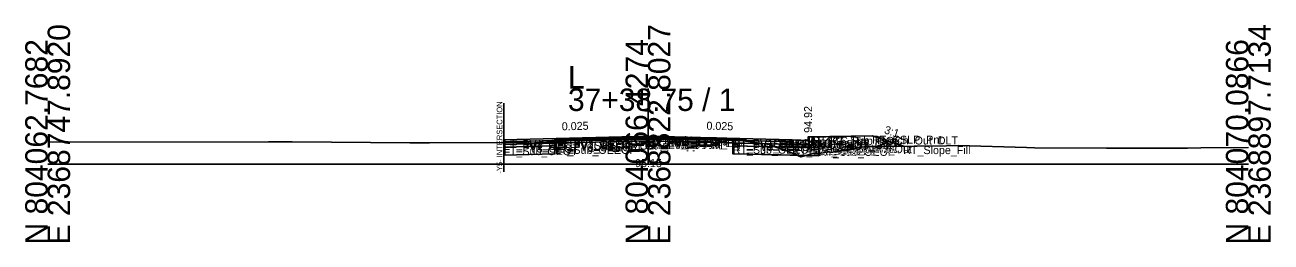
# Model space of a CAD drawing. Extents: x -26 to 8153, y -10 to 9520.
# Drawn here: x 2997.2 to 3152.8, y 3490.3 to 3517.4 of the extents above; entities that cross this region are included whole.
import ezdxf

# ---------------------------------------------------------------- set-up
doc = ezdxf.new("R2010")
doc.units = 0
for name, color, linetype in [('Exist CMT Pavement', 7, 'Continuous'), ('Exist Cross Section Cell', 7, 'Continuous'), ('Exist XS Center Line Elevation Label', 7, 'Continuous'), ('Exist XS Ground Line', 7, 'Continuous'), ('Prop CMT Conc Surface', 7, 'Continuous'), ('Prop CMT Concrete Structures', 7, 'Continuous'), ('Prop CMT Pvmt Course 1', 7, 'Continuous'), ('Prop CMT Pvmt Course 1 CG', 7, 'Continuous'), ('Prop CMT Pvmt Course 1 Wedge', 7, 'Continuous'), ('Prop CMT Pvmt Course 2', 7, 'Continuous'), ('Prop CMT Pvmt Course 2 Wedge', 7, 'Continuous'), ('Prop CMT Pvmt Course 3', 7, 'Continuous'), ('Prop CMT Pvmt Course 3 Wedge', 7, 'Continuous'), ('Prop CMT Pvmt Surface', 7, 'Continuous'), ('Prop CMT Pvmt Wedge Surface 1', 7, 'Continuous'), ('Prop CMT Pvmt Wedge Surface 2', 7, 'Continuous'), ('Prop CMT Pvmt Wedge Surface 3', 7, 'Continuous'), ('Prop CMT Shallow Undercut', 7, 'Continuous'), ('Prop CMT Shallow Undercut Boundary', 7, 'Continuous'), ('Prop CMT Shear Line', 7, 'Continuous'), ('Prop CMT Slope Grass', 7, 'Continuous'), ('Prop CMT Subgrade Earthwork', 7, 'Continuous'), ('Prop XS Earthwork Shape', 7, 'Continuous'), ('Prop XS Hydro Elevations', 7, 'Continuous'), ('Prop XS SE Text', 7, 'Continuous'), ('Prop XS Side Slope Text', 7, 'Continuous'), ('Prop XS Subgrade Earthwork', 7, 'Continuous'), ('Scratch_Level_2', 7, 'Continuous'), ('Scratch_Level_6', 7, 'Continuous')]:
    doc.layers.add(name, color=color, linetype=linetype)

msp = doc.modelspace()

# ---------------------------------------------------------------- linework, layer by layer
at = {"layer": 'Exist CMT Pavement'}
for p, q in [((3060.06, 3502.65), (3063.82, 3502.84)), ((3063.82, 3502.84), (3064.83, 3502.92)), ((3064.83, 3502.92), (3071.74, 3503.06)), ((3071.74, 3503.06), (3074.89, 3503.15)), ((3074.89, 3503.15), (3083.36, 3503.1)), ((3083.36, 3503.1), (3085.58, 3503.09))]:
    msp.add_line(p, q, dxfattribs=at)
at = {"layer": 'Exist Cross Section Cell'}
for p, q in [((3075, 3500), (3075, 3509.45)), ((3000, 3500), (3075, 3500)), ((3075, 3500), (3150, 3500))]:
    msp.add_line(p, q, dxfattribs=at)
at = {"layer": 'Exist XS Ground Line'}
for p, q in [((3060.06, 3502.65), (3063.82, 3502.84)), ((3063.82, 3502.84), (3064.83, 3502.92)), ((3064.83, 3502.92), (3071.74, 3503.06)), ((3071.74, 3503.06), (3074.89, 3503.15)), ((3074.89, 3503.15), (3083.36, 3503.1)), ((3083.36, 3503.1), (3085.58, 3503.09)), ((3085.58, 3503.09), (3087.47, 3502.84)), ((3087.47, 3502.84), (3089.27, 3502.58)), ((3000, 3502.76), (3027.57, 3502.79)), ((3027.57, 3502.79), (3030.53, 3502.79)), ((3030.53, 3502.79), (3045.25, 3502.67)), ((3045.25, 3502.67), (3046.31, 3502.67)), ((3046.31, 3502.67), (3047.7, 3502.67)), ((3047.7, 3502.67), (3059.53, 3502.71)), ((3059.53, 3502.71), (3060.06, 3502.65)), ((3089.27, 3502.58), (3090.17, 3502.46)), ((3090.17, 3502.46), (3091.11, 3502.08)), ((3091.11, 3502.08), (3092.28, 3501.71)), ((3092.28, 3501.71), (3094.11, 3500.92)), ((3094.11, 3500.92), (3095.65, 3501.33)), ((3095.65, 3501.33), (3096.21, 3501.37)), ((3096.21, 3501.37), (3096.65, 3501.4)), ((3096.65, 3501.4), (3097.53, 3501.57)), ((3097.53, 3501.57), (3097.83, 3501.48)), ((3097.83, 3501.48), (3101.73, 3502.13)), ((3101.73, 3502.13), (3102.26, 3502.24)), ((3102.26, 3502.24), (3104.2, 3502.24)), ((3104.2, 3502.24), (3112.27, 3502.32)), ((3112.27, 3502.32), (3113.75, 3502.33)), ((3113.75, 3502.33), (3122.28, 3502.1)), ((3122.28, 3502.1), (3123.3, 3502.07)), ((3123.3, 3502.07), (3132.29, 3502.01)), ((3132.29, 3502.01), (3132.84, 3502.02)), ((3132.84, 3502.02), (3142.39, 3502.03)), ((3142.39, 3502.03), (3144.08, 3502.05)), ((3144.08, 3502.05), (3150, 3502.09))]:
    msp.add_line(p, q, dxfattribs=at)
at = {"layer": 'Prop CMT Conc Surface'}
for points in [[(3093, 3503.05), (3095, 3502.92)], [(3095, 3502.92), (3095, 3503.42), (3095.5, 3503.42)]]:
    msp.add_lwpolyline(points, dxfattribs=at)
at = {"layer": 'Prop CMT Concrete Structures'}
for points in [[(3093, 3503.05), (3095, 3502.92), (3095, 3503.42), (3095.5, 3503.42)], [(3095.5, 3503.42), (3095.5, 3502.41), (3093, 3502.47)], [(3093, 3502.47), (3093, 3503.05)]]:
    msp.add_lwpolyline(points, dxfattribs=at)
at = {"layer": 'Prop CMT Pvmt Course 1'}
for points in [[(3075, 3503.5), (3057, 3503.05)], [(3057, 3503.05), (3057, 3502.8)], [(3057, 3502.8), (3063.38, 3502.96)], [(3063.38, 3503.09), (3075, 3503.38)], [(3063.38, 3502.96), (3063.38, 3503.09)], [(3075, 3503.25), (3075, 3503.5)], [(3075, 3503.5), (3093, 3503.05)], [(3075, 3503.25), (3075, 3503.5)], [(3075, 3503.38), (3075, 3503.25), (3075, 3503.25)], [(3085.58, 3503.11), (3075, 3503.38)], [(3075, 3503.38), (3075, 3503.25), (3075, 3503.25)], [(3085.58, 3502.99), (3085.58, 3503.11)], [(3093, 3502.8), (3085.58, 3502.99)], [(3093, 3503.05), (3093, 3502.8)]]:
    msp.add_lwpolyline(points, dxfattribs=at)
at = {"layer": 'Prop CMT Pvmt Course 1 CG'}
for points in [[(3093, 3502.47), (3096, 3502.39), (3096.34, 3502.05)], [(3093, 3502.14), (3093, 3502.47)], [(3096.34, 3502.05), (3093, 3502.14)]]:
    msp.add_lwpolyline(points, dxfattribs=at)
at = {"layer": 'Prop CMT Pvmt Course 1 Wedge'}
for points in [[(3075, 3503.38), (3063.38, 3503.09)], [(3075, 3503.38), (3085.58, 3503.11)]]:
    msp.add_lwpolyline(points, dxfattribs=at)
at = {"layer": 'Prop CMT Pvmt Course 2'}
for points in [[(3063.38, 3502.96), (3057, 3502.8)], [(3063.38, 3502.63), (3063.38, 3502.96)], [(3085.58, 3502.66), (3085.58, 3502.99)], [(3085.58, 3502.99), (3093, 3502.8)], [(3057, 3502.8), (3057, 3502.47)], [(3057, 3502.47), (3063.38, 3502.63)], [(3093, 3502.47), (3085.58, 3502.66)], [(3093, 3502.8), (3093, 3502.47)]]:
    msp.add_lwpolyline(points, dxfattribs=at)
at = {"layer": 'Prop CMT Pvmt Course 2 Wedge'}
for points in [[(3075, 3503.25), (3063.38, 3502.96)], [(3075, 3503.25), (3085.58, 3502.99)]]:
    msp.add_lwpolyline(points, dxfattribs=at)
at = {"layer": 'Prop CMT Pvmt Course 3'}
for points in [[(3063.38, 3502.63), (3057, 3502.47)], [(3057, 3502.47), (3057, 3502.14)], [(3057, 3502.14), (3063.38, 3502.3)], [(3063.38, 3502.3), (3063.38, 3502.63)], [(3085.58, 3502.66), (3093, 3502.47)], [(3085.58, 3502.32), (3085.58, 3502.66)], [(3093, 3502.14), (3085.58, 3502.32)], [(3093, 3502.47), (3093, 3502.14)]]:
    msp.add_lwpolyline(points, dxfattribs=at)
at = {"layer": 'Prop CMT Pvmt Course 3 Wedge'}
for points in [[(3075, 3502.92), (3063.38, 3502.63)], [(3075, 3502.92), (3085.58, 3502.66)]]:
    msp.add_lwpolyline(points, dxfattribs=at)
at = {"layer": 'Prop CMT Pvmt Surface'}
for points in [[(3075, 3503.5), (3057, 3503.05), (3057, 3502.7)], [(3075, 3503.5), (3093, 3503.05)]]:
    msp.add_lwpolyline(points, dxfattribs=at)
at = {"layer": 'Prop CMT Pvmt Wedge Surface 1'}
for points in [[(3057, 3502.8), (3057, 3503.05)], [(3063.38, 3502.96), (3057, 3502.8)], [(3075, 3503.38), (3063.38, 3503.09)], [(3063.38, 3503.09), (3063.38, 3502.96)], [(3075, 3503.38), (3085.58, 3503.11)], [(3085.58, 3503.11), (3085.58, 3502.99)], [(3085.58, 3502.99), (3093, 3502.8)], [(3093, 3502.8), (3093, 3503.05)]]:
    msp.add_lwpolyline(points, dxfattribs=at)
at = {"layer": 'Prop CMT Pvmt Wedge Surface 2'}
for points in [[(3075, 3503.25), (3057, 3502.8)], [(3057, 3502.8), (3057, 3503.05)], [(3075, 3503.25), (3093, 3502.8)], [(3093, 3502.8), (3093, 3503.05)]]:
    msp.add_lwpolyline(points, dxfattribs=at)
at = {"layer": 'Prop CMT Pvmt Wedge Surface 3'}
for points in [[(3057, 3502.47), (3057, 3503.05)], [(3075, 3502.92), (3057, 3502.47)], [(3075, 3502.92), (3093, 3502.47)], [(3093, 3502.47), (3093, 3503.05)]]:
    msp.add_lwpolyline(points, dxfattribs=at)
at = {"layer": 'Prop CMT Shallow Undercut'}
for p, q in [((3063.38, 3502.3), (3057, 3502.14)), ((3057, 3502.14), (3057, 3501.14)), ((3057, 3501.14), (3063.38, 3501.3)), ((3063.38, 3501.3), (3063.38, 3502.3))]:
    msp.add_line(p, q, dxfattribs=at)
for points in [[(3085.58, 3502.32), (3085.58, 3501.32), (3093.64, 3501.12), (3092.28, 3501.71), (3091.11, 3502.08), (3090.84, 3502.19)], [(3095.65, 3501.33), (3096.21, 3501.37), (3096.34, 3501.38), (3096.34, 3501.05), (3094.77, 3501.09)]]:
    msp.add_lwpolyline(points, close=True, dxfattribs=at)
at = {"layer": 'Prop CMT Shallow Undercut Boundary'}
for p, q in [((3057, 3502.14), (3057, 3501.14)), ((3057, 3501.14), (3063.38, 3501.3)), ((3063.38, 3502.3), (3063.38, 3501.3)), ((3085.58, 3502.32), (3085.58, 3501.32)), ((3096.34, 3501.05), (3085.58, 3501.32)), ((3096.34, 3502.05), (3096.34, 3501.05))]:
    msp.add_line(p, q, dxfattribs=at)
at = {"layer": 'Prop CMT Shear Line'}
msp.add_line((3057, 3499.06), (3057, 3507.63), dxfattribs=at)
at = {"layer": 'Prop CMT Slope Grass'}
msp.add_lwpolyline([(3095.5, 3503.42), (3103, 3503.57), (3106.91, 3502.27)], dxfattribs=at)
at = {"layer": 'Prop CMT Subgrade Earthwork'}
for points in [[(3085.58, 3502.32), (3085.56, 3503.09)], [(3093, 3502.14), (3096.34, 3502.05), (3097.75, 3503.47)], [(3063.38, 3502.3), (3057, 3502.14)], [(3063.38, 3502.3), (3063.38, 3502.82)], [(3085.58, 3502.32), (3093, 3502.14)]]:
    msp.add_lwpolyline(points, dxfattribs=at)
at = {"layer": 'Prop XS Earthwork Shape'}
for points in [[(3085.58, 3502.32), (3090.84, 3502.19), (3090.17, 3502.46), (3089.27, 3502.58), (3087.47, 3502.84), (3085.58, 3503.09), (3085.56, 3503.09)], [(3096.34, 3502.05), (3096.34, 3501.38), (3096.65, 3501.4), (3097.53, 3501.57), (3097.83, 3501.48), (3101.73, 3502.13), (3102.26, 3502.24), (3104.2, 3502.24), (3106.91, 3502.27), (3103, 3503.57), (3097.75, 3503.47)], [(3063.38, 3502.3), (3057, 3502.14), (3057, 3501.14), (3063.38, 3501.3)], [(3063.38, 3502.3), (3057, 3502.14), (3057, 3501.14), (3063.38, 3501.3)], [(3085.58, 3502.32), (3085.58, 3501.32), (3093.64, 3501.12), (3092.28, 3501.71), (3091.11, 3502.08), (3090.84, 3502.19)], [(3093, 3502.14), (3096.34, 3502.05), (3096.34, 3501.38), (3096.21, 3501.37), (3095.65, 3501.33), (3094.77, 3501.09), (3093.64, 3501.12), (3092.28, 3501.71), (3091.11, 3502.08), (3090.84, 3502.19)], [(3096.34, 3501.05), (3094.77, 3501.09), (3095.65, 3501.33), (3096.21, 3501.37), (3096.34, 3501.38)], [(3093.64, 3501.12), (3094.11, 3500.92), (3094.77, 3501.09)]]:
    msp.add_lwpolyline(points, close=True, dxfattribs=at)
at = {"layer": 'Prop XS Subgrade Earthwork'}
for p, q in [((3057, 3502.14), (3063.38, 3502.3)), ((3085.58, 3502.32), (3096.34, 3502.05))]:
    msp.add_line(p, q, dxfattribs=at)
at = {"layer": 'Scratch_Level_6'}
for p, q in [((3063.38, 3502.3), (3057, 3502.14)), ((3057, 3502.14), (3057, 3501.14)), ((3057, 3501.14), (3063.38, 3501.3)), ((3063.38, 3501.3), (3063.38, 3502.3))]:
    msp.add_line(p, q, dxfattribs=at)
for points in [[(3085.58, 3502.32), (3085.58, 3501.32), (3093.64, 3501.12), (3092.28, 3501.71), (3091.11, 3502.08), (3090.84, 3502.19)], [(3095.65, 3501.33), (3096.21, 3501.37), (3096.34, 3501.38), (3096.34, 3501.05), (3094.77, 3501.09)]]:
    msp.add_lwpolyline(points, close=True, dxfattribs=at)

# ---------------------------------------------------------------- texts
at = {"layer": 'Exist Cross Section Cell'}
for s, p in [('E 2368747.8920', (3002.8, 3490)), ('E 2368822.8027', (3077.8, 3490)), ('E 2368897.7134', (3152.8, 3490)), ('N 804062.7682', (3000, 3490)), ('N 804066.4274', (3075, 3490)), ('N 804070.0866', (3150, 3490))]:
    msp.add_text(s, height=2.8, rotation=90, dxfattribs=at).set_placement(p)
for s, p in [('L', (3065, 3509.45)), ('37+38.75 / 1', (3065, 3506.65))]:
    msp.add_text(s, height=2.8, dxfattribs=at).set_placement(p)
at = {"layer": 'Exist XS Center Line Elevation Label'}
msp.add_text('95.15', height=1, dxfattribs=at).set_placement((3073.39, 3499.65))
at = {"layer": 'Prop CMT Shear Line'}
msp.add_text('-Y5- INTERSECTION', height=0.7, rotation=90, dxfattribs=at).set_placement((3056.8, 3498.85))
at = {"layer": 'Prop XS Hydro Elevations'}
msp.add_text('94.92', height=1, rotation=90, dxfattribs=at).set_placement((3095.5, 3503.92))
at = {"layer": 'Prop XS SE Text'}
for rotation, p in [(1.4321, (3064.24, 3504.23)), (358.5679, (3082.29, 3504.32))]:
    msp.add_text('0.025', height=1, rotation=rotation, dxfattribs=at).set_placement(p)
at = {"layer": 'Prop XS Side Slope Text'}
msp.add_text('3:1', height=1, rotation=341.5651, dxfattribs=at).set_placement((3104.43, 3503.89))
at = {"layer": 'Scratch_Level_2'}
for s, p in [('LT_PV1_OEOT', (3057, 3502.05)), ('LT_PV1_OEEOP', (3063.38, 3502.09)), ('LT_PV2_OEEOP', (3063.38, 3501.96)), ('LT_PV_OEEOP_EG', (3063.38, 3501.82)), ('LT_PV_Sub_Tie_Out', (3063.4, 3501.83)), ('PV1_PGL', (3075, 3502.5)), ('RT_PV1_IEEOP', (3075, 3502.38)), ('LT_PV1_IEEOP', (3075, 3502.38)), ('RT_PV2_IEEOP', (3075, 3502.25)), ('LT_PV2_IEEOP', (3075, 3502.25)), ('PV2_PGL', (3075, 3502.25)), ('RT_PV_IEEOP_EG', (3075, 3502.15)), ('LT_PV_IEEOP_EG', (3075, 3502.15)), ('RT_PV3_IEEOP', (3075, 3501.92)), ('LT_PV3_IEEOP', (3075, 3501.92)), ('RT_PV_Sub_Tie_Out', (3085.56, 3502.09)), ('RT_PV1_OEEOP', (3085.58, 3502.11)), ('RT_PV_OEEOP_EG', (3085.58, 3502.09)), ('RT_PV2_OEEOP', (3085.58, 3501.99)), ('RT_PV1_OEOT', (3093, 3502.05)), ('RT_CG_Top_Face', (3095, 3502.42)), ('RT_CG_Top_Gut', (3095, 3501.92)), ('RT_CG_Top_BOC', (3095.5, 3502.42)), ('RT_Sub_Trench_Out_DLT', (3097.75, 3502.47)), ('RT_CSLP_Pnt', (3103, 3502.57)), ('LT_PV2_OEOT', (3057, 3501.8)), ('LT_PV3_OEOT', (3057, 3501.47)), ('LT_Sub_OEOT', (3057, 3501.14)), ('LT_PV3_OEEOP', (3063.38, 3501.63)), ('LT_Sub_OEEOP', (3063.38, 3501.3)), ('RT_PV3_OEEOP', (3085.58, 3501.66)), ('RT_Sub_OEEOP', (3085.58, 3501.32)), ('RT_PV2_OEOT', (3093, 3501.8)), ('RT_PV3_OEOT', (3093, 3501.47)), ('RT_CG_Bot_IE', (3093, 3501.47)), ('RT_Sub_OEOT', (3093, 3501.14)), ('RT_CG_Bot_BOC', (3095.5, 3501.41)), ('RT_CG1_Shelf_Out', (3096, 3501.39)), ('RT_Sub_OEOP', (3096.34, 3501.05)), ('RT_Slope_Fill', (3106.89, 3501.27))]:
    msp.add_text(s, height=1, dxfattribs=at).set_placement(p)

doc.saveas('drawing.dxf')
